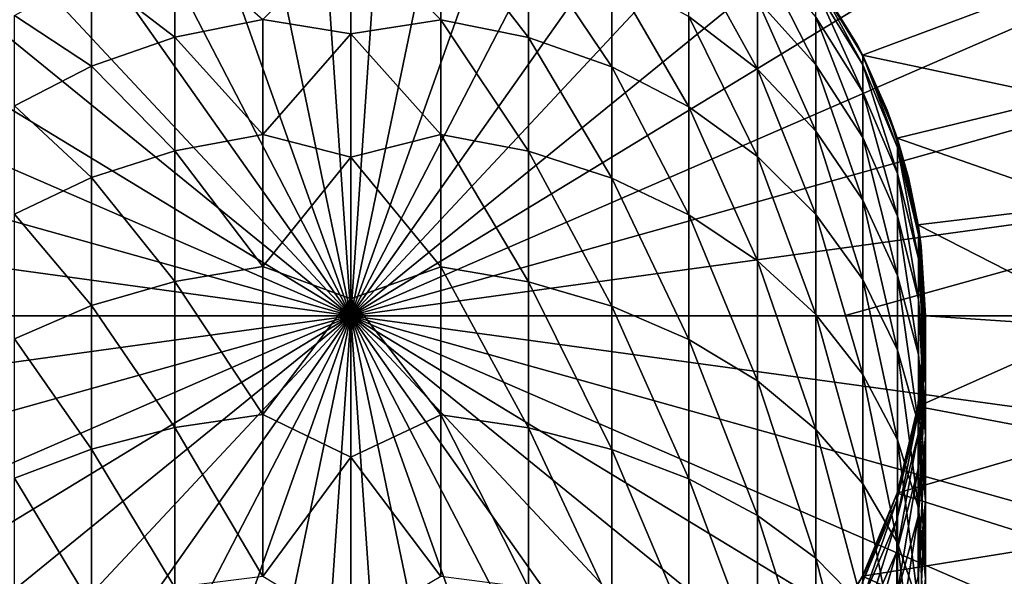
# Model space of a CAD drawing. Header units: metres. Extents: x -263 to 72, y -72 to 102.
# Tile 346 of 355: x -4 to 8, y 84 to 91. Entities that reach past the tile are written whole.
import ezdxf

# ---------------------------------------------------------------- set-up
doc = ezdxf.new("R2010")
doc.units = ezdxf.units.M
doc.layers.add('solid_FREE_STANDING_ONO_SW0004', color=7, linetype='CONTINUOUS')

msp = doc.modelspace()

# ---------------------------------------------------------------- linework, layer by layer
at = {"layer": 'solid_FREE_STANDING_ONO_SW0004'}
for points in [[(0, 87.5, 237.338333), (-0.821723, 99.490204, 237.118027), (-2.446594, 99.266663, 237.118027)], [(0, 87.5, 237.338333), (0.818452, 99.490425, 237.118027), (-0.821723, 99.490204, 237.118027)], [(0, 87.5, 237.338333), (2.443388, 99.267326, 237.118027), (0.818452, 99.490425, 237.118027)], [(0, 87.5, 237.338333), (-2.446594, 99.266663, 237.118027), (-4.025899, 98.823967, 237.118027)], [(0, 87.5, 237.338333), (4.022824, 98.825066, 237.118027), (2.443388, 99.267326, 237.118027)], [(0, 87.5, 237.338333), (-4.025899, 98.823967, 237.118027), (-5.530223, 98.170372, 237.118027)], [(0, 87.5, 237.338333), (5.527317, 98.171875, 237.118027), (4.022824, 98.825066, 237.118027)], [(0, 87.5, 237.338333), (-5.530223, 98.170372, 237.118027), (-6.931546, 97.318039, 237.118027)], [(0, 87.5, 237.338333), (6.928835, 97.319946, 237.118027), (5.527317, 98.171875, 237.118027)], [(0, 87.5, 237.338333), (-6.931546, 97.318039, 237.118027), (-8.203771, 96.282845, 237.118027)], [(0, 87.5, 237.338333), (8.201362, 96.285088, 237.118027), (6.928835, 97.319946, 237.118027)], [(0, 87.5, 237.338333), (-8.203771, 96.282845, 237.118027), (-9.3232, 95.084068, 237.118027)], [(0, 87.5, 237.338333), (9.321238, 95.086479, 237.118027), (8.201362, 96.285088, 237.118027)], [(0, 87.5, 237.338333), (-9.3232, 95.084068, 237.118027), (-10.268987, 93.744041, 237.118027)], [(0, 87.5, 237.338333), (10.267349, 93.746735, 237.118027), (9.321238, 95.086479, 237.118027)], [(0, 87.5, 237.338333), (-10.268987, 93.744041, 237.118027), (-11.023514, 92.28772, 237.118027)], [(0, 87.5, 237.338333), (11.021955, 92.291313, 237.118027), (10.267349, 93.746735, 237.118027)], [(0, 87.5, 237.338333), (-11.023514, 92.28772, 237.118027), (-11.57273, 90.742233, 237.118027)], [(0, 87.5, 237.338333), (11.571659, 90.746056, 237.118027), (11.021955, 92.291313, 237.118027)], [(1.095041, 92.277473, -427.059937), (1.095041, 91.107285, -429.177216), (0, 92.196228, -427.42038)], [(2.164165, 90.889877, -429.040619), (1.095041, 91.107285, -429.177216), (1.095041, 92.277473, -427.059937)], [(2.164165, 92.046143, -426.948517), (2.164165, 90.889877, -429.040619), (1.095041, 92.277473, -427.059937)], [(0, 92.196228, -427.42038), (0, 90.936897, -429.601593), (-1.075489, 91.109886, -429.178864)], [(1.095041, 91.107285, -429.177216), (0, 90.936897, -429.601593), (0, 92.196228, -427.42038)], [(-2.145334, 92.051628, -426.951172), (-2.145334, 90.895035, -429.043854), (-3.162248, 91.674904, -426.769745)], [(-1.075489, 91.109886, -429.178864), (-2.145334, 90.895035, -429.043854), (-2.145334, 92.051628, -426.951172)], [(3.179893, 90.533401, -428.81662), (2.164165, 90.889877, -429.040619), (2.164165, 92.046143, -426.948517)], [(3.179893, 91.666824, -426.765839), (3.179893, 90.533401, -428.81662), (2.164165, 92.046143, -426.948517)], [(4.952857, 91.346458, -424.175201), (4.952857, 90.505104, -426.20639), (4.117165, 92.020897, -424.411194)], [(4.952857, 90.505104, -426.20639), (4.117165, 91.148888, -426.516418), (4.117165, 92.020897, -424.411194)], [(5.666349, 90.556816, -423.898895), (4.952857, 91.346458, -424.175201), (4.952857, 91.955093, -422.062592)], [(5.666349, 91.139481, -421.876434), (5.666349, 90.556816, -423.898895), (4.952857, 91.955093, -422.062592)], [(-3.162248, 91.674904, -426.769745), (-3.162248, 90.540993, -428.821411), (-4.101142, 91.159355, -426.521454)], [(-2.145334, 90.895035, -429.043854), (-3.162248, 90.540993, -428.821411), (-3.162248, 91.674904, -426.769745)], [(4.117165, 91.148888, -426.516418), (4.117165, 90.046646, -428.510773), (3.179893, 91.666824, -426.765839)], [(4.117165, 90.046646, -428.510773), (3.179893, 90.533401, -428.81662), (3.179893, 91.666824, -426.765839)], [(5.663198, 91.614388, 14.2), (6.235667, 90.677216, 14.2), (5.712913, 91.545074, -42.977314)], [(8.189825, 91.408913, 14.2), (6.235667, 90.677216, 14.2), (5.663198, 91.614388, 14.2)], [(5.666349, 91.610046, -417.700012), (5.712913, 91.545074, -42.977314), (6.174533, 90.797745, -42.631256)], [(6.240038, 90.67205, -417.700012), (5.666349, 91.610046, -417.700012), (6.174533, 90.797745, -42.631256)], [(6.240038, 90.559937, -419.696411), (5.666349, 91.610046, -417.700012), (6.240038, 90.67205, -417.700012)], [(6.240038, 90.559937, -419.696411), (5.666349, 91.492035, -419.801422), (5.666349, 91.610046, -417.700012)], [(6.240038, 90.224998, -421.667694), (5.666349, 91.139481, -421.876434), (5.666349, 91.492035, -419.801422)], [(6.240038, 90.559937, -419.696411), (6.240038, 90.224998, -421.667694), (5.666349, 91.492035, -419.801422)], [(6.235667, 90.677216, 14.2), (6.174533, 90.797745, -42.631256), (5.712913, 91.545074, -42.977314)], [(5.666349, 89.751366, -425.843414), (4.952857, 90.505104, -426.20639), (4.952857, 91.346458, -424.175201)], [(5.666349, 90.556816, -423.898895), (5.666349, 89.751366, -425.843414), (4.952857, 91.346458, -424.175201)], [(8.189825, 91.408913, 14.2), (8.680184, 90.155289, 14.2), (6.235667, 90.677216, 14.2)], [(-3.162248, 90.540993, -428.821411), (-4.101142, 90.056488, -428.516968), (-4.101142, 91.159355, -426.521454)], [(-1.075489, 91.109886, -429.178864), (-1.075489, 89.709793, -431.1521), (-2.145334, 90.895035, -429.043854)], [(0, 90.936897, -429.601593), (-1.075489, 89.709793, -431.1521), (-1.075489, 91.109886, -429.178864)], [(1.095041, 91.107285, -429.177216), (1.095041, 89.70739, -431.150177), (0, 90.936897, -429.601593)], [(2.164165, 90.889877, -429.040619), (2.164165, 89.506645, -430.990112), (1.095041, 91.107285, -429.177216)], [(2.164165, 89.506645, -430.990112), (1.095041, 89.70739, -431.150177), (1.095041, 91.107285, -429.177216)], [(4.952857, 90.505104, -426.20639), (4.952857, 89.441628, -428.130615), (4.117165, 91.148888, -426.516418)], [(4.952857, 89.441628, -428.130615), (4.117165, 90.046646, -428.510773), (4.117165, 91.148888, -426.516418)], [(6.240038, 90.224998, -421.667694), (6.240038, 89.671455, -423.589111), (5.666349, 91.139481, -421.876434)], [(6.240038, 89.671455, -423.589111), (5.666349, 90.556816, -423.898895), (5.666349, 91.139481, -421.876434)], [(-2.145334, 90.895035, -429.043854), (-2.145334, 89.511414, -430.993896), (-3.162248, 90.540993, -428.821411)], [(-1.075489, 89.709793, -431.1521), (-2.145334, 89.511414, -430.993896), (-2.145334, 90.895035, -429.043854)], [(0, 90.936897, -429.601593), (0, 89.432846, -431.621887), (-1.075489, 89.709793, -431.1521)], [(1.095041, 89.70739, -431.150177), (0, 89.432846, -431.621887), (0, 90.936897, -429.601593)], [(3.179893, 89.17749, -430.7276), (2.164165, 89.506645, -430.990112), (2.164165, 90.889877, -429.040619)], [(3.179893, 90.533401, -428.81662), (3.179893, 89.17749, -430.7276), (2.164165, 90.889877, -429.040619)], [(0, 87.5, 237.338333), (-11.57273, 90.742233, 237.118027), (-11.906405, 89.136353, 237.118027)], [(0, 87.5, 237.338333), (11.906057, 89.138885, 237.118027), (11.571659, 90.746056, 237.118027)], [(6.240038, 90.67205, -417.700012), (6.174533, 90.797745, -42.631256), (6.535705, 90.006905, -42.343983)], [(6.235667, 90.677216, 14.2), (6.535705, 90.006905, -42.343983), (6.174533, 90.797745, -42.631256)], [(6.235667, 90.677216, 14.2), (6.657352, 89.663254, 14.2), (6.535705, 90.006905, -42.343983)], [(8.680184, 90.155289, 14.2), (6.657352, 89.663254, 14.2), (6.235667, 90.677216, 14.2)], [(6.65977, 89.6558, -417.700012), (6.240038, 90.67205, -417.700012), (6.535705, 90.006905, -42.343983)], [(6.65977, 89.550072, -419.582611), (6.240038, 90.67205, -417.700012), (6.65977, 89.6558, -417.700012)], [(6.65977, 89.550072, -419.582611), (6.240038, 90.559937, -419.696411), (6.240038, 90.67205, -417.700012)], [(-3.162248, 90.540993, -428.821411), (-3.162248, 89.184502, -430.733185), (-4.101142, 90.056488, -428.516968)], [(-2.145334, 89.511414, -430.993896), (-3.162248, 89.184502, -430.733185), (-3.162248, 90.540993, -428.821411)], [(4.117165, 90.046646, -428.510773), (4.117165, 88.728043, -430.369171), (3.179893, 90.533401, -428.81662)], [(4.117165, 88.728043, -430.369171), (3.179893, 89.17749, -430.7276), (3.179893, 90.533401, -428.81662)], [(5.666349, 88.733269, -427.685516), (4.952857, 89.441628, -428.130615), (4.952857, 90.505104, -426.20639)], [(5.666349, 89.751366, -425.843414), (5.666349, 88.733269, -427.685516), (4.952857, 90.505104, -426.20639)], [(6.240038, 89.671455, -423.589111), (6.240038, 88.906265, -425.436432), (5.666349, 90.556816, -423.898895)], [(6.240038, 88.906265, -425.436432), (5.666349, 89.751366, -425.843414), (5.666349, 90.556816, -423.898895)], [(6.65977, 89.550072, -419.582611), (6.65977, 89.234222, -421.441559), (6.240038, 90.559937, -419.696411)], [(6.65977, 89.234222, -421.441559), (6.240038, 90.224998, -421.667694), (6.240038, 90.559937, -419.696411)], [(6.65977, 89.234222, -421.441559), (6.65977, 88.712227, -423.253448), (6.240038, 90.224998, -421.667694)], [(6.65977, 88.712227, -423.253448), (6.240038, 89.671455, -423.589111), (6.240038, 90.224998, -421.667694)], [(8.680184, 90.155289, 14.2), (8.973803, 88.856827, 14.2), (6.657352, 89.663254, 14.2)], [(-3.162248, 89.184502, -430.733185), (-4.101142, 88.737122, -430.376434), (-4.101142, 90.056488, -428.516968)], [(4.952857, 89.441628, -428.130615), (4.952857, 88.169388, -429.923676), (4.117165, 90.046646, -428.510773)], [(4.952857, 88.169388, -429.923676), (4.117165, 88.728043, -430.369171), (4.117165, 90.046646, -428.510773)], [(6.65977, 89.6558, -417.700012), (6.535705, 90.006905, -42.343983), (6.793888, 89.18615, -42.126442)], [(6.657352, 89.663254, 14.2), (6.793888, 89.18615, -42.126442), (6.535705, 90.006905, -42.343983)], [(6.240038, 88.906265, -425.436432), (6.240038, 87.939041, -427.186493), (5.666349, 89.751366, -425.843414)], [(6.240038, 87.939041, -427.186493), (5.666349, 88.733269, -427.685516), (5.666349, 89.751366, -425.843414)], [(-1.075489, 89.709793, -431.1521), (-1.075489, 88.097572, -432.956177), (-2.145334, 89.511414, -430.993896)], [(0, 89.432846, -431.621887), (-1.075489, 88.097572, -432.956177), (-1.075489, 89.709793, -431.1521)], [(1.095041, 89.70739, -431.150177), (1.095041, 88.095398, -432.95401), (0, 89.432846, -431.621887)], [(2.164165, 89.506645, -430.990112), (2.164165, 87.913841, -432.772461), (1.095041, 89.70739, -431.150177)], [(2.164165, 87.913841, -432.772461), (1.095041, 88.095398, -432.95401), (1.095041, 89.70739, -431.150177)], [(6.65977, 88.712227, -423.253448), (6.65977, 87.990646, -424.995514), (6.240038, 89.671455, -423.589111)], [(6.65977, 87.990646, -424.995514), (6.240038, 88.906265, -425.436432), (6.240038, 89.671455, -423.589111)], [(6.657352, 89.663254, 14.2), (6.910114, 88.608139, 14.2), (6.793888, 89.18615, -42.126442)], [(8.973803, 88.856827, 14.2), (6.910114, 88.608139, 14.2), (6.657352, 89.663254, 14.2)], [(6.915189, 88.586349, -417.700012), (6.65977, 89.6558, -417.700012), (6.793888, 89.18615, -42.126442)], [(6.915189, 88.48735, -419.462891), (6.65977, 89.6558, -417.700012), (6.915189, 88.586349, -417.700012)], [(6.915189, 88.48735, -419.462891), (6.65977, 89.550072, -419.582611), (6.65977, 89.6558, -417.700012)], [(-2.145334, 89.511414, -430.993896), (-2.145334, 87.918152, -432.776764), (-3.162248, 89.184502, -430.733185)], [(-1.075489, 88.097572, -432.956177), (-2.145334, 87.918152, -432.776764), (-2.145334, 89.511414, -430.993896)], [(6.915189, 88.48735, -419.462891), (6.915189, 88.191589, -421.203583), (6.65977, 89.550072, -419.582611)], [(6.915189, 88.191589, -421.203583), (6.65977, 89.234222, -421.441559), (6.65977, 89.550072, -419.582611)], [(0, 89.432846, -431.621887), (0, 87.70443, -433.453918), (-1.075489, 88.097572, -432.956177)], [(1.095041, 88.095398, -432.95401), (0, 87.70443, -433.453918), (0, 89.432846, -431.621887)], [(3.179893, 89.17749, -430.7276), (3.179893, 87.616142, -432.474762), (2.164165, 89.506645, -430.990112)], [(3.179893, 87.616142, -432.474762), (2.164165, 87.913841, -432.772461), (2.164165, 89.506645, -430.990112)], [(5.666349, 87.51532, -429.402069), (4.952857, 88.169388, -429.923676), (4.952857, 89.441628, -428.130615)], [(5.666349, 88.733269, -427.685516), (5.666349, 87.51532, -429.402069), (4.952857, 89.441628, -428.130615)], [(-3.162248, 89.184502, -430.733185), (-3.162248, 87.622482, -432.48111), (-4.101142, 88.737122, -430.376434)], [(-2.145334, 87.918152, -432.776764), (-3.162248, 87.622482, -432.48111), (-3.162248, 89.184502, -430.733185)], [(4.117165, 88.728043, -430.369171), (4.117165, 87.209648, -432.068268), (3.179893, 89.17749, -430.7276)], [(4.117165, 87.209648, -432.068268), (3.179893, 87.616142, -432.474762), (3.179893, 89.17749, -430.7276)], [(6.915189, 88.191589, -421.203583), (6.915189, 87.702797, -422.900238), (6.65977, 89.234222, -421.441559)], [(6.915189, 87.702797, -422.900238), (6.65977, 88.712227, -423.253448), (6.65977, 89.234222, -421.441559)], [(6.915189, 88.586349, -417.700012), (6.793888, 89.18615, -42.126442), (6.948705, 88.345871, -41.996044)], [(6.910114, 88.608139, 14.2), (6.948705, 88.345871, -41.996044), (6.793888, 89.18615, -42.126442)], [(0, 87.5, 237.338333), (-11.906405, 89.136353, 237.118027), (-12.018326, 87.5, 237.118027)], [(0, 87.5, 237.338333), (6.010172, 87.5, 237.283249), (11.906057, 89.138885, 237.118027)], [(6.010172, 87.5, 237.283249), (12.018326, 87.5, 237.118027), (11.906057, 89.138885, 237.118027)], [(6.65977, 87.990646, -424.995514), (6.65977, 87.078552, -426.645813), (6.240038, 88.906265, -425.436432)], [(6.65977, 87.078552, -426.645813), (6.240038, 87.939041, -427.186493), (6.240038, 88.906265, -425.436432)], [(8.973803, 88.856827, 14.2), (9.077162, 87.5, 14.2), (6.910114, 88.608139, 14.2)], [(-3.162248, 87.622482, -432.48111), (-4.101142, 87.217865, -432.076477), (-4.101142, 88.737122, -430.376434)], [(4.952857, 88.169388, -429.923676), (4.952857, 86.704391, -431.563019), (4.117165, 88.728043, -430.369171)], [(4.952857, 86.704391, -431.563019), (4.117165, 87.209648, -432.068268), (4.117165, 88.728043, -430.369171)], [(6.240038, 87.939041, -427.186493), (6.240038, 86.781967, -428.81723), (5.666349, 88.733269, -427.685516)], [(6.240038, 86.781967, -428.81723), (5.666349, 87.51532, -429.402069), (5.666349, 88.733269, -427.685516)], [(6.915189, 87.702797, -422.900238), (6.915189, 87.027107, -424.531494), (6.65977, 88.712227, -423.253448)], [(6.915189, 87.027107, -424.531494), (6.65977, 87.990646, -424.995514), (6.65977, 88.712227, -423.253448)], [(6.910114, 88.608139, 14.2), (7, 87.5, 14.2), (6.948705, 88.345871, -41.996044)], [(9.077162, 87.5, 14.2), (7, 87.5, 14.2), (6.910114, 88.608139, 14.2)], [(6.915189, 88.586349, -417.700012), (6.948705, 88.345871, -41.996044), (7, 87.5, -41.946991)], [(6.999993, 87.490105, -417.700012), (6.915189, 88.586349, -417.700012), (7, 87.5, -41.946991)], [(6.999993, 87.397995, -419.340149), (6.915189, 88.586349, -417.700012), (6.999993, 87.490105, -417.700012)], [(6.999993, 87.397995, -419.340149), (6.915189, 88.48735, -419.462891), (6.915189, 88.586349, -417.700012)], [(6.999993, 87.122833, -420.959656), (6.915189, 88.191589, -421.203583), (6.915189, 88.48735, -419.462891)], [(6.999993, 87.397995, -419.340149), (6.999993, 87.122833, -420.959656), (6.915189, 88.48735, -419.462891)], [(7, 87.5, 14.2), (7, 87.5, -41.946991), (6.948705, 88.345871, -41.996044)], [(6.999993, 87.122833, -420.959656), (6.999993, 86.668068, -422.538177), (6.915189, 88.191589, -421.203583)], [(6.999993, 86.668068, -422.538177), (6.915189, 87.702797, -422.900238), (6.915189, 88.191589, -421.203583)], [(-1.075489, 88.097572, -432.956177), (-1.075489, 86.293488, -434.56842), (-2.145334, 87.918152, -432.776764)], [(0, 87.70443, -433.453918), (-1.075489, 86.293488, -434.56842), (-1.075489, 88.097572, -432.956177)], [(1.095041, 88.095398, -432.95401), (1.095041, 86.29158, -434.56601), (0, 87.70443, -433.453918)], [(2.164165, 86.131485, -434.365265), (1.095041, 86.29158, -434.56601), (1.095041, 88.095398, -432.95401)], [(2.164165, 87.913841, -432.772461), (2.164165, 86.131485, -434.365265), (1.095041, 88.095398, -432.95401)], [(5.666349, 86.112831, -430.971436), (4.952857, 86.704391, -431.563019), (4.952857, 88.169388, -429.923676)], [(5.666349, 87.51532, -429.402069), (5.666349, 86.112831, -430.971436), (4.952857, 88.169388, -429.923676)], [(6.915189, 87.027107, -424.531494), (6.915189, 86.173027, -426.076813), (6.65977, 87.990646, -424.995514)], [(6.915189, 86.173027, -426.076813), (6.65977, 87.078552, -426.645813), (6.65977, 87.990646, -424.995514)], [(-2.145334, 87.918152, -432.776764), (-2.145334, 86.135284, -434.370026), (-3.162248, 87.622482, -432.48111)], [(-1.075489, 86.293488, -434.56842), (-2.145334, 86.135284, -434.370026), (-2.145334, 87.918152, -432.776764)], [(3.179893, 87.616142, -432.474762), (3.179893, 85.868996, -434.036102), (2.164165, 87.913841, -432.772461)], [(3.179893, 85.868996, -434.036102), (2.164165, 86.131485, -434.365265), (2.164165, 87.913841, -432.772461)], [(6.65977, 87.078552, -426.645813), (6.65977, 85.987419, -428.183624), (6.240038, 87.939041, -427.186493)], [(6.65977, 85.987419, -428.183624), (6.240038, 86.781967, -428.81723), (6.240038, 87.939041, -427.186493)], [(-3.162248, 87.622482, -432.48111), (-3.162248, 85.87458, -434.043121), (-4.101142, 87.217865, -432.076477)], [(-2.145334, 86.135284, -434.370026), (-3.162248, 85.87458, -434.043121), (-3.162248, 87.622482, -432.48111)], [(0, 87.70443, -433.453918), (0, 85.775017, -435.072876), (-1.075489, 86.293488, -434.56842)], [(1.095041, 86.29158, -434.56601), (0, 85.775017, -435.072876), (0, 87.70443, -433.453918)], [(4.117165, 87.209648, -432.068268), (4.117165, 85.510567, -433.586639), (3.179893, 87.616142, -432.474762)], [(4.117165, 85.510567, -433.586639), (3.179893, 85.868996, -434.036102), (3.179893, 87.616142, -432.474762)], [(6.999993, 86.668068, -422.538177), (6.999993, 86.039421, -424.055847), (6.915189, 87.702797, -422.900238)], [(6.999993, 86.039421, -424.055847), (6.915189, 87.027107, -424.531494), (6.915189, 87.702797, -422.900238)], [(-6.010172, 87.5, 237.283249), (0, 87.5, 237.338333), (-12.018326, 87.5, 237.118027)], [(0, 87.5, 237.338333), (-11.906057, 85.861115, 237.118027), (-11.571659, 84.253944, 237.118027)], [(-6.010172, 87.5, 237.283249), (-11.906057, 85.861115, 237.118027), (0, 87.5, 237.338333)], [(0, 87.5, 237.338333), (-11.571659, 84.253944, 237.118027), (-11.021955, 82.708687, 237.118027)], [(0, 87.5, 237.338333), (-11.021955, 82.708687, 237.118027), (-10.267349, 81.253265, 237.118027)], [(0, 87.5, 237.338333), (-10.267349, 81.253265, 237.118027), (-9.321238, 79.913521, 237.118027)], [(0, 87.5, 237.338333), (-9.321238, 79.913521, 237.118027), (-8.201362, 78.714912, 237.118027)], [(0, 87.5, 237.338333), (-8.201362, 78.714912, 237.118027), (-6.928835, 77.680054, 237.118027)], [(0, 87.5, 237.338333), (-6.928835, 77.680054, 237.118027), (-5.527317, 76.828125, 237.118027)], [(0, 87.5, 237.338333), (-5.527317, 76.828125, 237.118027), (-4.022824, 76.174934, 237.118027)], [(0, 87.5, 237.338333), (-4.022824, 76.174934, 237.118027), (-2.443388, 75.732674, 237.118027)], [(0, 87.5, 237.338333), (-2.443388, 75.732674, 237.118027), (-0.818452, 75.509575, 237.118027)], [(0, 87.5, 237.338333), (-0.818452, 75.509575, 237.118027), (0.821723, 75.509796, 237.118027)], [(0, 87.5, 237.338333), (0.821723, 75.509796, 237.118027), (2.446594, 75.733337, 237.118027)], [(0, 87.5, 237.338333), (2.446594, 75.733337, 237.118027), (4.025899, 76.176033, 237.118027)], [(0, 87.5, 237.338333), (4.025899, 76.176033, 237.118027), (5.530223, 76.829628, 237.118027)], [(0, 87.5, 237.338333), (5.530223, 76.829628, 237.118027), (6.931546, 77.681961, 237.118027)], [(0, 87.5, 237.338333), (6.931546, 77.681961, 237.118027), (8.203771, 78.717155, 237.118027)], [(0, 87.5, 237.338333), (8.203771, 78.717155, 237.118027), (9.3232, 79.915932, 237.118027)], [(0, 87.5, 237.338333), (9.3232, 79.915932, 237.118027), (10.268987, 81.255959, 237.118027)], [(0, 87.5, 237.338333), (10.268987, 81.255959, 237.118027), (11.023514, 82.71228, 237.118027)], [(0, 87.5, 237.338333), (11.023514, 82.71228, 237.118027), (11.57273, 84.257767, 237.118027)], [(0, 87.5, 237.338333), (11.57273, 84.257767, 237.118027), (11.906405, 85.863647, 237.118027)], [(0, 87.5, 237.338333), (11.906405, 85.863647, 237.118027), (12.018326, 87.5, 237.118027)], [(0, 87.5, 237.338333), (12.018326, 87.5, 237.118027), (6.010172, 87.5, 237.283249)], [(6.240038, 86.781967, -428.81723), (6.240038, 85.44957, -430.308197), (5.666349, 87.51532, -429.402069)], [(6.240038, 85.44957, -430.308197), (5.666349, 86.112831, -430.971436), (5.666349, 87.51532, -429.402069)], [(6.910116, 86.391876, 14.2), (6.999993, 87.490105, -417.700012), (7, 87.5, -41.946991)], [(7, 87.5, 14.2), (6.910116, 86.391876, 14.2), (7, 87.5, -41.946991)], [(9.076093, 87.36071, 14.2), (6.910116, 86.391876, 14.2), (7, 87.5, 14.2)], [(6.910116, 86.391876, 14.2), (6.91209, 86.394096, -417.700012), (6.999993, 87.490105, -417.700012)], [(6.91209, 86.308884, -419.217438), (6.999993, 87.490105, -417.700012), (6.91209, 86.394096, -417.700012)], [(6.91209, 86.308884, -419.217438), (6.999993, 87.397995, -419.340149), (6.999993, 87.490105, -417.700012)], [(9.077162, 87.5, 14.2), (9.076093, 87.36071, 14.2), (7, 87.5, 14.2)], [(9.076093, 87.36071, 14.2), (8.951968, 86.005791, 14.2), (6.910116, 86.391876, 14.2)], [(6.91209, 86.308884, -419.217438), (6.91209, 86.054306, -420.715759), (6.999993, 87.397995, -419.340149)], [(6.91209, 86.054306, -420.715759), (6.999993, 87.122833, -420.959656), (6.999993, 87.397995, -419.340149)], [(-3.162248, 85.87458, -434.043121), (-4.101142, 85.517815, -433.595734), (-4.101142, 87.217865, -432.076477)], [(4.952857, 86.704391, -431.563019), (4.952857, 85.065056, -433.028015), (4.117165, 87.209648, -432.068268)], [(4.952857, 85.065056, -433.028015), (4.117165, 85.510567, -433.586639), (4.117165, 87.209648, -432.068268)], [(6.91209, 85.633568, -422.176178), (6.999993, 86.668068, -422.538177), (6.999993, 87.122833, -420.959656)], [(6.91209, 86.054306, -420.715759), (6.91209, 85.633568, -422.176178), (6.999993, 87.122833, -420.959656)], [(6.915189, 86.173027, -426.076813), (6.915189, 85.151299, -427.516815), (6.65977, 87.078552, -426.645813)], [(6.915189, 85.151299, -427.516815), (6.65977, 85.987419, -428.183624), (6.65977, 87.078552, -426.645813)], [(6.999993, 86.039421, -424.055847), (6.999993, 85.244812, -425.493591), (6.915189, 87.027107, -424.531494)], [(6.999993, 85.244812, -425.493591), (6.915189, 86.173027, -426.076813), (6.915189, 87.027107, -424.531494)], [(6.65977, 85.987419, -428.183624), (6.65977, 84.730972, -429.5896), (6.240038, 86.781967, -428.81723)], [(6.65977, 84.730972, -429.5896), (6.240038, 85.44957, -430.308197), (6.240038, 86.781967, -428.81723)], [(5.666349, 84.543457, -432.373932), (4.952857, 85.065056, -433.028015), (4.952857, 86.704391, -431.563019)], [(5.666349, 86.112831, -430.971436), (5.666349, 84.543457, -432.373932), (4.952857, 86.704391, -431.563019)], [(6.91209, 85.051956, -423.580292), (6.999993, 86.039421, -424.055847), (6.999993, 86.668068, -422.538177)], [(6.91209, 85.633568, -422.176178), (6.91209, 85.051956, -423.580292), (6.999993, 86.668068, -422.538177)], [(6.653648, 85.246887, -419.097778), (6.91209, 86.394096, -417.700012), (6.657396, 85.336884, -417.700012)], [(6.653648, 85.246887, -419.097778), (6.91209, 86.308884, -419.217438), (6.91209, 86.394096, -417.700012)], [(6.657362, 85.336777, 14.2), (6.657396, 85.336884, -417.700012), (6.91209, 86.394096, -417.700012)], [(6.910116, 86.391876, 14.2), (6.657362, 85.336777, 14.2), (6.91209, 86.394096, -417.700012)], [(8.951968, 86.005791, 14.2), (6.657362, 85.336777, 14.2), (6.910116, 86.391876, 14.2)], [(-1.075489, 86.293488, -434.56842), (-1.075489, 84.320244, -435.968506), (-2.145334, 86.135284, -434.370026)], [(0, 85.775017, -435.072876), (-1.075489, 84.320244, -435.968506), (-1.075489, 86.293488, -434.56842)], [(1.095041, 86.29158, -434.56601), (1.095041, 84.318611, -435.965912), (0, 85.775017, -435.072876)], [(2.164165, 84.182007, -435.748505), (1.095041, 84.318611, -435.965912), (1.095041, 86.29158, -434.56601)], [(2.164165, 86.131485, -434.365265), (2.164165, 84.182007, -435.748505), (1.095041, 86.29158, -434.56601)], [(6.653648, 85.246887, -419.097778), (6.653648, 85.012383, -420.477936), (6.91209, 86.308884, -419.217438)], [(6.653648, 85.012383, -420.477936), (6.91209, 86.054306, -420.715759), (6.91209, 86.308884, -419.217438)], [(6.999993, 85.244812, -425.493591), (6.999993, 84.294212, -426.833313), (6.915189, 86.173027, -426.076813)], [(6.999993, 84.294212, -426.833313), (6.915189, 85.151299, -427.516815), (6.915189, 86.173027, -426.076813)], [(-2.145334, 86.135284, -434.370026), (-2.145334, 84.185249, -435.753662), (-3.162248, 85.87458, -434.043121)], [(-1.075489, 84.320244, -435.968506), (-2.145334, 84.185249, -435.753662), (-2.145334, 86.135284, -434.370026)], [(3.179893, 85.868996, -434.036102), (3.179893, 83.958015, -435.392029), (2.164165, 86.131485, -434.365265)], [(3.179893, 83.958015, -435.392029), (2.164165, 84.182007, -435.748505), (2.164165, 86.131485, -434.365265)], [(6.240038, 85.44957, -430.308197), (6.240038, 83.958626, -431.640564), (5.666349, 86.112831, -430.971436)], [(6.240038, 83.958626, -431.640564), (5.666349, 84.543457, -432.373932), (5.666349, 86.112831, -430.971436)], [(6.653648, 85.012383, -420.477936), (6.653648, 84.624825, -421.823212), (6.91209, 86.054306, -420.715759)], [(6.653648, 84.624825, -421.823212), (6.91209, 85.633568, -422.176178), (6.91209, 86.054306, -420.715759)], [(6.91209, 84.316795, -424.910492), (6.999993, 85.244812, -425.493591), (6.999993, 86.039421, -424.055847)], [(6.91209, 85.051956, -423.580292), (6.91209, 84.316795, -424.910492), (6.999993, 86.039421, -424.055847)], [(8.951968, 86.005791, 14.2), (8.638501, 84.712082, 14.2), (6.657362, 85.336777, 14.2)], [(6.915189, 85.151299, -427.516815), (6.915189, 83.974762, -428.833374), (6.65977, 85.987419, -428.183624)], [(6.915189, 83.974762, -428.833374), (6.65977, 84.730972, -429.5896), (6.65977, 85.987419, -428.183624)], [(-3.162248, 85.87458, -434.043121), (-3.162248, 83.962784, -435.399597), (-4.101142, 85.517815, -433.595734)], [(-2.145334, 84.185249, -435.753662), (-3.162248, 83.962784, -435.399597), (-3.162248, 85.87458, -434.043121)], [(4.117165, 85.510567, -433.586639), (4.117165, 83.652168, -434.905273), (3.179893, 85.868996, -434.036102)], [(4.117165, 83.652168, -434.905273), (3.179893, 83.958015, -435.392029), (3.179893, 85.868996, -434.036102)], [(0, 85.775017, -435.072876), (0, 83.670692, -436.456909), (-1.075489, 84.320244, -435.968506)], [(1.095041, 84.318611, -435.965912), (0, 83.670692, -436.456909), (0, 85.775017, -435.072876)], [(6.653648, 84.624825, -421.823212), (6.653648, 84.089073, -423.116608), (6.91209, 85.633568, -422.176178)], [(6.653648, 84.089073, -423.116608), (6.91209, 85.051956, -423.580292), (6.91209, 85.633568, -422.176178)], [(-3.162248, 83.962784, -435.399597), (-4.101142, 83.658348, -434.9151), (-4.101142, 85.517815, -433.595734)], [(4.952857, 85.065056, -433.028015), (4.952857, 83.272011, -434.300232), (4.117165, 85.510567, -433.586639)], [(4.952857, 83.272011, -434.300232), (4.117165, 83.652168, -434.905273), (4.117165, 85.510567, -433.586639)], [(6.65977, 84.730972, -429.5896), (6.65977, 83.324997, -430.846039), (6.240038, 85.44957, -430.308197)], [(6.65977, 83.324997, -430.846039), (6.240038, 83.958626, -431.640564), (6.240038, 85.44957, -430.308197)], [(6.231044, 84.238205, -418.9841), (6.657396, 85.336884, -417.700012), (6.237046, 84.322067, -417.700012)], [(6.231044, 84.238205, -418.9841), (6.653648, 85.246887, -419.097778), (6.657396, 85.336884, -417.700012)], [(6.235691, 84.322823, 14.2), (6.237046, 84.322067, -417.700012), (6.657396, 85.336884, -417.700012)], [(6.657362, 85.336777, 14.2), (6.235691, 84.322823, 14.2), (6.657396, 85.336884, -417.700012)], [(8.638501, 84.712082, 14.2), (6.235691, 84.322823, 14.2), (6.657362, 85.336777, 14.2)], [(6.231044, 84.238205, -418.9841), (6.231044, 84.022766, -420.252075), (6.653648, 85.246887, -419.097778)], [(6.231044, 84.022766, -420.252075), (6.653648, 85.012383, -420.477936), (6.653648, 85.246887, -419.097778)], [(6.91209, 83.437325, -426.149994), (6.999993, 84.294212, -426.833313), (6.999993, 85.244812, -425.493591)], [(6.91209, 84.316795, -424.910492), (6.91209, 83.437325, -426.149994), (6.999993, 85.244812, -425.493591)], [(6.999993, 84.294212, -426.833313), (6.999993, 83.199593, -428.058197), (6.915189, 85.151299, -427.516815)], [(6.999993, 83.199593, -428.058197), (6.915189, 83.974762, -428.833374), (6.915189, 85.151299, -427.516815)], [(5.666349, 84.543457, -432.373932), (5.666349, 82.82692, -433.591888), (4.952857, 85.065056, -433.028015)], [(5.666349, 82.82692, -433.591888), (4.952857, 83.272011, -434.300232), (4.952857, 85.065056, -433.028015)], [(6.231044, 84.022766, -420.252075), (6.231044, 83.666718, -421.487946), (6.653648, 85.012383, -420.477936)], [(6.231044, 83.666718, -421.487946), (6.653648, 84.624825, -421.823212), (6.653648, 85.012383, -420.477936)], [(6.653648, 83.411888, -424.341888), (6.91209, 84.316795, -424.910492), (6.91209, 85.051956, -423.580292)], [(6.653648, 84.089073, -423.116608), (6.653648, 83.411888, -424.341888), (6.91209, 85.051956, -423.580292)], [(8.638501, 84.712082, 14.2), (8.129006, 83.466141, 14.2), (6.235691, 84.322823, 14.2)], [(6.915189, 83.974762, -428.833374), (6.915189, 82.658211, -430.009918), (6.65977, 84.730972, -429.5896)], [(6.915189, 82.658211, -430.009918), (6.65977, 83.324997, -430.846039), (6.65977, 84.730972, -429.5896)], [(6.231044, 83.666718, -421.487946), (6.231044, 83.174538, -422.676178), (6.653648, 84.624825, -421.823212)], [(6.231044, 83.174538, -422.676178), (6.653648, 84.089073, -423.116608), (6.653648, 84.624825, -421.823212)], [(6.240038, 83.958626, -431.640564), (6.240038, 82.327873, -432.797668), (5.666349, 84.543457, -432.373932)], [(6.240038, 82.327873, -432.797668), (5.666349, 82.82692, -433.591888), (5.666349, 84.543457, -432.373932)], [(6.235691, 84.322823, 14.2), (5.663238, 83.385666, 14.2), (6.237046, 84.322067, -417.700012)], [(8.129006, 83.466141, 14.2), (5.663238, 83.385666, 14.2), (6.235691, 84.322823, 14.2)]]:
    msp.add_3dface(points, dxfattribs=at)

doc.saveas('drawing.dxf')
